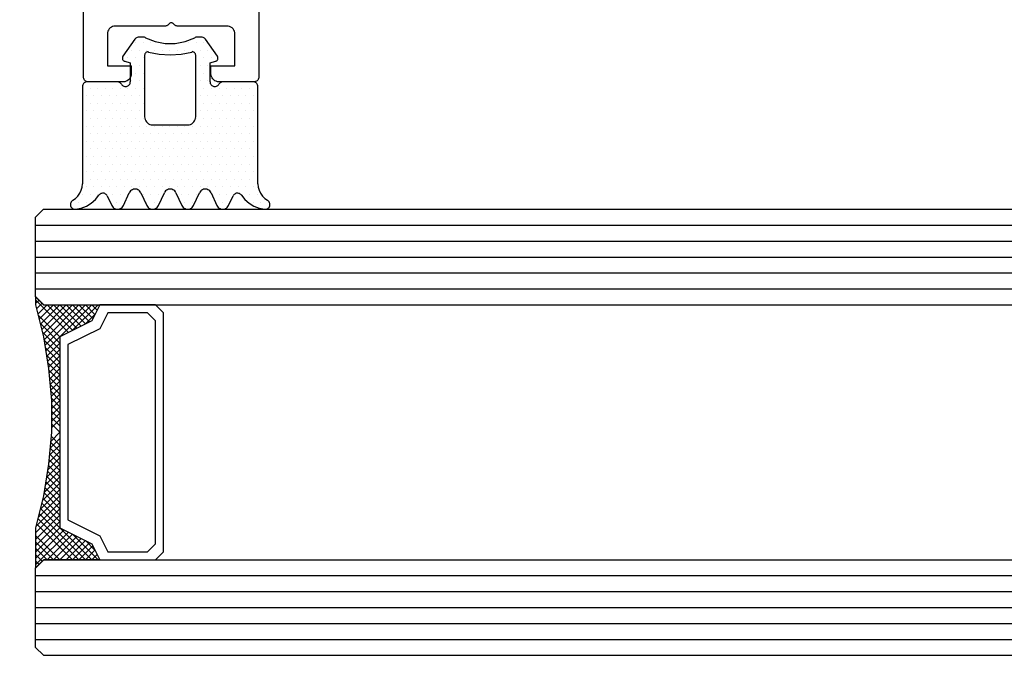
# Model space of a CAD drawing. Extents: x 4615668 to 9294084, y 5325188 to 10688993.
# Tile 321 of 656: x 4636896.81 to 4636902.99, y 5331429.32 to 5331433.31. Entities that reach past the tile are written whole.
import ezdxf

# ---------------------------------------------------------------- set-up
doc = ezdxf.new("R2010")
doc.units = 0
doc.header["$MEASUREMENT"] = 0
doc.layers.add('A_wymiary', color=152, linetype='Continuous', lineweight=5)
for name, color, linetype in [('CrossSectionsGlass', 7, 'Continuous'), ('CrossSectionsGums', 7, 'Continuous'), ('CrossSectionsProfils', 7, 'Continuous')]:
    doc.layers.add(name, color=color, linetype=linetype)
doc.styles.add('wewn', font='arial.ttf', dxfattribs={"height": 12})
doc.dimstyles.new('Kopia 1do100 wew', dxfattribs={"dimscale": 0.5, "dimtxt": 8, "dimasz": 15, "dimexe": 20, "dimexo": 0, "dimgap": 5, "dimtad": 1, "dimdec": 0, "dimzin": 9, "dimtxsty": 'wewn', "dimblk": 'ARCHTICK', "dimcen": 3, "dimdle": 20, "dimclrd": 256, "dimclre": 256, "dimclrt": 256, "dimadec": 0, "dimazin": 2, "dimtfac": 1, "dimtdec": 0, "dimtix": 1, "dimtmove": 2, "dimatfit": 3, "dimldrblk": 'NONE', "dimfxl": 0, "dimtvp": 1, "dimtolj": 1, "dimtzin": 0, "dimlwd": 5, "dimlwe": 5, "dimarcsym": 0})

# ---------------------------------------------------------------- blocks, each defined once
blk = doc.blocks.new('K43_3143_X', base_point=(2682.72389, 1331.46888))
at = {"layer": 'CrossSectionsProfils', "flags": 128}
for points in [[(2692.10691, 1319.14749), (2692.04528, 1319.08586), (2691.97389, 1319.03587), (2691.8949, 1318.99904), (2691.81071, 1318.97648), (2691.72389, 1318.96888), (2684.72389, 1318.96888), (2684.63706, 1318.97648), (2684.55288, 1318.99904), (2684.47389, 1319.03587), (2684.40249, 1319.08586), (2684.34086, 1319.14749), (2684.29087, 1319.21888), (2684.25404, 1319.29787), (2684.23148, 1319.38206), (2684.22389, 1319.46888), (2684.22389, 1327.96888), (2684.23148, 1328.05571), (2684.25404, 1328.13989), (2684.29087, 1328.21888), (2684.34086, 1328.29028), (2684.40249, 1328.3519), (2684.47389, 1328.40189), (2684.55288, 1328.43873), (2684.63706, 1328.46129), (2684.72389, 1328.46888), (2686.42389, 1328.46888), (2686.45862, 1328.47192), (2686.49229, 1328.48094), (2686.52389, 1328.49568), (2686.55244, 1328.51567), (2686.57709, 1328.54032), (2686.59709, 1328.56888), (2686.61182, 1328.60048), (2686.62085, 1328.63415), (2686.62389, 1328.66888), (2686.62389, 1333.66888), (2686.61933, 1333.72098), (2686.60579, 1333.77149), (2686.58369, 1333.81888), (2686.5537, 1333.86172), (2686.51672, 1333.8987), (2686.47389, 1333.92869), (2686.42649, 1333.95079), (2686.37598, 1333.96432), (2686.32389, 1333.96888), (2685.97399, 1333.96888), (2685.88716, 1333.96129), (2685.80298, 1333.93873), (2685.72399, 1333.90189), (2685.6526, 1333.8519), (2685.59097, 1333.79028), (2685.54098, 1333.71888), (2685.50414, 1333.63989), (2685.18712, 1332.76888), (2685.62389, 1332.76888), (2685.62389, 1329.96888), (2684.22389, 1329.96888), (2684.22389, 1331.16888), (2684.21933, 1331.22098), (2684.20579, 1331.27149), (2684.18369, 1331.31888), (2684.1537, 1331.36172), (2684.11672, 1331.3987), (2684.07389, 1331.42869), (2684.02649, 1331.45079), (2683.97598, 1331.46432), (2683.92389, 1331.46888), (2683.02389, 1331.46888), (2682.97179, 1331.46432), (2682.92128, 1331.45079), (2682.87389, 1331.42869), (2682.83105, 1331.3987), (2682.79407, 1331.36172), (2682.76408, 1331.31888), (2682.74198, 1331.27149), (2682.72844, 1331.22098), (2682.72389, 1331.16888), (2682.72389, 1306.76888), (2682.72844, 1306.71679), (2682.74198, 1306.66628), (2682.76408, 1306.61888), (2682.79407, 1306.57605), (2682.83105, 1306.53907), (2682.87389, 1306.50907), (2682.92128, 1306.48697), (2682.97179, 1306.47344), (2683.02389, 1306.46888), (2685.22389, 1306.46888), (2685.31071, 1306.47648), (2685.3949, 1306.49904), (2685.47389, 1306.53587), (2685.54528, 1306.58586), (2685.60691, 1306.64749), (2685.6569, 1306.71888), (2685.69373, 1306.79787), (2685.71629, 1306.88206), (2685.72389, 1306.96888), (2685.72389, 1307.46888), (2684.22389, 1307.46888), (2684.22389, 1309.46888), (2684.23148, 1309.55571), (2684.25404, 1309.63989), (2684.29087, 1309.71888), (2684.34086, 1309.79028), (2684.40249, 1309.8519), (2684.47389, 1309.90189), (2684.55288, 1309.93873), (2684.63706, 1309.96129), (2684.72389, 1309.96888), (2687.84683, 1309.96888), (2687.88585, 1309.97273), (2687.92337, 1309.98411), (2687.95795, 1310.00259), (2687.98825, 1310.02746), (2688.0711, 1310.1103), (2688.0978, 1310.13271), (2688.12799, 1310.15014), (2688.16075, 1310.16207), (2688.19509, 1310.16812), (2688.22995, 1310.16812), (2688.26428, 1310.16207), (2688.29704, 1310.15014), (2688.32723, 1310.13271), (2688.35394, 1310.1103), (2688.43678, 1310.02746), (2688.46709, 1310.00259), (2688.50167, 1309.98411), (2688.53918, 1309.97273), (2688.5782, 1309.96888), (2691.72389, 1309.96888), (2691.81071, 1309.96129), (2691.8949, 1309.93873), (2691.97389, 1309.90189), (2692.04528, 1309.8519), (2692.10691, 1309.79028), (2692.1569, 1309.71888), (2692.19373, 1309.63989), (2692.21629, 1309.55571), (2692.22389, 1309.46888), (2692.22389, 1307.46888), (2690.72389, 1307.46888), (2690.72389, 1306.96888), (2690.73148, 1306.88206), (2690.75404, 1306.79787), (2690.79087, 1306.71888), (2690.84086, 1306.64749), (2690.90249, 1306.58586), (2690.97389, 1306.53587), (2691.05288, 1306.49904), (2691.13706, 1306.47648), (2691.22389, 1306.46888), (2693.42389, 1306.46888), (2693.47598, 1306.47344), (2693.52649, 1306.48697), (2693.57389, 1306.50907), (2693.61672, 1306.53907), (2693.6537, 1306.57605), (2693.68369, 1306.61888), (2693.70579, 1306.66628), (2693.71933, 1306.71679), (2693.72389, 1306.76888), (2693.72389, 1331.16888), (2693.71933, 1331.22098), (2693.70579, 1331.27149), (2693.68369, 1331.31888), (2693.6537, 1331.36172), (2693.61672, 1331.3987), (2693.57389, 1331.42869), (2693.52649, 1331.45079), (2693.47598, 1331.46432), (2693.42389, 1331.46888), (2692.52389, 1331.46888), (2692.47179, 1331.46432), (2692.42128, 1331.45079), (2692.37389, 1331.42869), (2692.33105, 1331.3987), (2692.29407, 1331.36172), (2692.26408, 1331.31888), (2692.24198, 1331.27149), (2692.22844, 1331.22098), (2692.22389, 1331.16888), (2692.22389, 1329.96888), (2690.82389, 1329.96888), (2690.82389, 1332.76888), (2691.26065, 1332.76888), (2690.94363, 1333.63989), (2690.9068, 1333.71888), (2690.85681, 1333.79028), (2690.79518, 1333.8519), (2690.72378, 1333.90189), (2690.64479, 1333.93873), (2690.56061, 1333.96129), (2690.47378, 1333.96888), (2690.12389, 1333.96888), (2690.07179, 1333.96432), (2690.02128, 1333.95079), (2689.97389, 1333.92869), (2689.93105, 1333.8987), (2689.89407, 1333.86172), (2689.86408, 1333.81888), (2689.84198, 1333.77149), (2689.82844, 1333.72098), (2689.82389, 1333.66888), (2689.82389, 1328.66888), (2689.82692, 1328.63415), (2689.83595, 1328.60048), (2689.85068, 1328.56888), (2689.87068, 1328.54032), (2689.89533, 1328.51567), (2689.92389, 1328.49568), (2689.95548, 1328.48094), (2689.98916, 1328.47192), (2690.02389, 1328.46888), (2691.72389, 1328.46888), (2691.81071, 1328.46129), (2691.8949, 1328.43873), (2691.97389, 1328.40189), (2692.04528, 1328.3519), (2692.10691, 1328.29028), (2692.1569, 1328.21888), (2692.19373, 1328.13989), (2692.21629, 1328.05571), (2692.22389, 1327.96888), (2692.22389, 1319.46888), (2692.21629, 1319.38206), (2692.19373, 1319.29787), (2692.1569, 1319.21888), (2692.10691, 1319.14749)], [(2684.23148, 1311.88201), (2684.25404, 1311.79782), (2684.29087, 1311.71883), (2684.34086, 1311.64744), (2684.40249, 1311.58581), (2684.47389, 1311.53582), (2684.55288, 1311.49899), (2684.63706, 1311.47643), (2684.72389, 1311.46883), (2691.72389, 1311.46883), (2691.81071, 1311.47643), (2691.8949, 1311.49899), (2691.97389, 1311.53582), (2692.04528, 1311.58581), (2692.10691, 1311.64744), (2692.1569, 1311.71883), (2692.19373, 1311.79782), (2692.21629, 1311.88201), (2692.22389, 1311.96883), (2692.22389, 1316.96883), (2692.21629, 1317.05566), (2692.19373, 1317.13984), (2692.1569, 1317.21883), (2692.10691, 1317.29023), (2692.04528, 1317.35186), (2691.97389, 1317.40185), (2691.8949, 1317.43868), (2691.81071, 1317.46124), (2691.72389, 1317.46883), (2684.72389, 1317.46883), (2684.63706, 1317.46124), (2684.55288, 1317.43868), (2684.47389, 1317.40185), (2684.40249, 1317.35186), (2684.34086, 1317.29023), (2684.29087, 1317.21883), (2684.25404, 1317.13984), (2684.23148, 1317.05566), (2684.22389, 1316.96883), (2684.22389, 1311.96883), (2684.23148, 1311.88201)]]:
    blk.add_lwpolyline(points, dxfattribs=at)
blk = doc.blocks.new('Hatch84419', base_point=(5906.918, 668.989))
at = {"layer": 'CrossSectionsGums', "color": 8}
for p, q in [((6276.314, 681.534), (6276.314, 681.534)), ((6276.79, 681.534), (6276.79, 681.534)), ((6277.267, 681.534), (6277.267, 681.534)), ((6279.171, 681.534), (6279.171, 681.534)), ((6281.077, 681.534), (6281.077, 681.534)), ((6281.553, 681.534), (6281.553, 681.534)), ((6283.458, 681.534), (6283.458, 681.534)), ((6283.934, 681.534), (6283.934, 681.534)), ((6285.363, 681.534), (6285.363, 681.534)), ((6285.839, 681.534), (6285.839, 681.534)), ((6287.744, 681.534), (6287.744, 681.534)), ((6288.22, 681.534), (6288.22, 681.534)), ((6277.028, 681.057), (6277.028, 681.057)), ((6277.504, 681.057), (6277.504, 681.057)), ((6277.98, 681.057), (6277.98, 681.057)), ((6278.933, 681.057), (6278.933, 681.057)), ((6279.41, 681.057), (6279.41, 681.057)), ((6280.838, 681.057), (6280.838, 681.057)), ((6281.314, 681.057), (6281.314, 681.057)), ((6281.791, 681.057), (6281.791, 681.057)), ((6283.219, 681.057), (6283.219, 681.057)), ((6283.696, 681.057), (6283.696, 681.057)), ((6284.172, 681.057), (6284.172, 681.057)), ((6285.125, 681.057), (6285.125, 681.057)), ((6285.601, 681.057), (6285.601, 681.057)), ((6286.077, 681.057), (6286.077, 681.057)), ((6287.029, 681.057), (6287.029, 681.057)), ((6287.506, 681.057), (6287.506, 681.057)), ((6287.982, 681.057), (6287.982, 681.057)), ((6277.028, 680.105), (6277.028, 680.105)), ((6277.266, 680.581), (6277.266, 680.581)), ((6277.504, 680.105), (6277.504, 680.105)), ((6277.742, 680.581), (6277.742, 680.581)), ((6277.981, 680.105), (6277.981, 680.105)), ((6278.219, 680.581), (6278.219, 680.581)), ((6278.457, 680.105), (6278.457, 680.105)), ((6278.695, 680.581), (6278.695, 680.581)), ((6278.934, 680.105), (6278.934, 680.105)), ((6279.171, 680.581), (6279.171, 680.581)), ((6279.41, 680.105), (6279.41, 680.105)), ((6279.647, 680.581), (6279.647, 680.581)), ((6279.886, 680.105), (6279.886, 680.105)), ((6280.124, 680.581), (6280.124, 680.581)), ((6280.362, 680.105), (6280.362, 680.105)), ((6280.6, 680.581), (6280.6, 680.581)), ((6280.838, 680.105), (6280.838, 680.105)), ((6281.076, 680.581), (6281.076, 680.581)), ((6281.314, 680.105), (6281.314, 680.105)), ((6281.552, 680.581), (6281.552, 680.581)), ((6281.791, 680.105), (6281.791, 680.105)), ((6282.029, 680.581), (6282.029, 680.581)), ((6282.267, 680.105), (6282.267, 680.105)), ((6282.505, 680.581), (6282.505, 680.581)), ((6282.743, 680.105), (6282.743, 680.105)), ((6282.981, 680.581), (6282.981, 680.581)), ((6283.22, 680.105), (6283.22, 680.105)), ((6283.458, 680.581), (6283.458, 680.581)), ((6283.696, 680.105), (6283.696, 680.105)), ((6283.934, 680.581), (6283.934, 680.581)), ((6284.172, 680.105), (6284.172, 680.105)), ((6284.41, 680.581), (6284.41, 680.581)), ((6284.648, 680.105), (6284.648, 680.105)), ((6284.886, 680.581), (6284.886, 680.581)), ((6285.125, 680.105), (6285.125, 680.105)), ((6285.362, 680.581), (6285.362, 680.581)), ((6285.601, 680.105), (6285.601, 680.105)), ((6285.839, 680.581), (6285.839, 680.581)), ((6286.077, 680.105), (6286.077, 680.105)), ((6286.315, 680.581), (6286.315, 680.581)), ((6286.553, 680.105), (6286.553, 680.105)), ((6286.791, 680.581), (6286.791, 680.581)), ((6287.03, 680.105), (6287.03, 680.105)), ((6287.268, 680.581), (6287.268, 680.581)), ((6287.506, 680.105), (6287.506, 680.105)), ((6287.744, 680.581), (6287.744, 680.581)), ((6277.266, 679.628), (6277.266, 679.628)), ((6277.743, 679.628), (6277.743, 679.628)), ((6278.219, 679.628), (6278.219, 679.628)), ((6278.695, 679.628), (6278.695, 679.628)), ((6279.171, 679.628), (6279.171, 679.628)), ((6279.647, 679.628), (6279.647, 679.628)), ((6280.124, 679.628), (6280.124, 679.628)), ((6280.6, 679.628), (6280.6, 679.628)), ((6281.076, 679.628), (6281.076, 679.628)), ((6281.553, 679.628), (6281.553, 679.628)), ((6282.029, 679.628), (6282.029, 679.628)), ((6282.505, 679.628), (6282.505, 679.628)), ((6282.981, 679.628), (6282.981, 679.628)), ((6283.458, 679.628), (6283.458, 679.628)), ((6283.934, 679.628), (6283.934, 679.628)), ((6284.41, 679.628), (6284.41, 679.628)), ((6284.886, 679.628), (6284.886, 679.628)), ((6285.363, 679.628), (6285.363, 679.628)), ((6285.839, 679.628), (6285.839, 679.628)), ((6286.315, 679.628), (6286.315, 679.628)), ((6286.792, 679.628), (6286.792, 679.628)), ((6287.268, 679.628), (6287.268, 679.628)), ((6287.744, 679.628), (6287.744, 679.628)), ((6277.028, 679.152), (6277.028, 679.152)), ((6277.504, 679.152), (6277.504, 679.152)), ((6277.98, 679.152), (6277.98, 679.152)), ((6278.457, 679.152), (6278.457, 679.152)), ((6278.933, 679.152), (6278.933, 679.152)), ((6279.409, 679.152), (6279.409, 679.152)), ((6279.886, 679.152), (6279.886, 679.152)), ((6280.362, 679.152), (6280.362, 679.152)), ((6280.838, 679.152), (6280.838, 679.152)), ((6281.314, 679.152), (6281.314, 679.152)), ((6281.791, 679.152), (6281.791, 679.152)), ((6282.267, 679.152), (6282.267, 679.152)), ((6282.743, 679.152), (6282.743, 679.152)), ((6283.219, 679.152), (6283.219, 679.152)), ((6283.695, 679.152), (6283.695, 679.152)), ((6284.172, 679.152), (6284.172, 679.152)), ((6284.648, 679.152), (6284.648, 679.152)), ((6285.125, 679.152), (6285.125, 679.152)), ((6285.601, 679.152), (6285.601, 679.152)), ((6286.077, 679.152), (6286.077, 679.152)), ((6286.553, 679.152), (6286.553, 679.152)), ((6287.029, 679.152), (6287.029, 679.152)), ((6287.505, 679.152), (6287.505, 679.152)), ((6277.028, 678.2), (6277.028, 678.2)), ((6277.267, 678.676), (6277.267, 678.676)), ((6277.504, 678.2), (6277.504, 678.2)), ((6277.743, 678.676), (6277.743, 678.676)), ((6277.981, 678.2), (6277.981, 678.2)), ((6278.219, 678.676), (6278.219, 678.676)), ((6278.457, 678.2), (6278.457, 678.2)), ((6278.695, 678.676), (6278.695, 678.676)), ((6278.933, 678.2), (6278.933, 678.2)), ((6279.171, 678.676), (6279.171, 678.676)), ((6279.41, 678.2), (6279.41, 678.2)), ((6279.648, 678.676), (6279.648, 678.676)), ((6279.886, 678.2), (6279.886, 678.2)), ((6280.124, 678.676), (6280.124, 678.676)), ((6280.362, 678.2), (6280.362, 678.2)), ((6280.6, 678.676), (6280.6, 678.676)), ((6280.838, 678.2), (6280.838, 678.2)), ((6281.077, 678.676), (6281.077, 678.676)), ((6281.314, 678.2), (6281.314, 678.2)), ((6281.553, 678.676), (6281.553, 678.676)), ((6281.791, 678.2), (6281.791, 678.2)), ((6282.029, 678.676), (6282.029, 678.676)), ((6282.267, 678.2), (6282.267, 678.2)), ((6282.505, 678.676), (6282.505, 678.676)), ((6282.743, 678.2), (6282.743, 678.2)), ((6282.981, 678.676), (6282.981, 678.676)), ((6283.219, 678.2), (6283.219, 678.2)), ((6283.458, 678.676), (6283.458, 678.676)), ((6283.696, 678.2), (6283.696, 678.2)), ((6283.934, 678.676), (6283.934, 678.676)), ((6284.172, 678.2), (6284.172, 678.2)), ((6284.41, 678.676), (6284.41, 678.676)), ((6284.648, 678.2), (6284.648, 678.2)), ((6284.887, 678.676), (6284.887, 678.676)), ((6285.125, 678.2), (6285.125, 678.2)), ((6285.363, 678.676), (6285.363, 678.676)), ((6285.601, 678.2), (6285.601, 678.2)), ((6285.839, 678.676), (6285.839, 678.676)), ((6286.077, 678.2), (6286.077, 678.2)), ((6286.315, 678.676), (6286.315, 678.676)), ((6286.553, 678.2), (6286.553, 678.2)), ((6286.792, 678.676), (6286.792, 678.676)), ((6287.029, 678.2), (6287.029, 678.2)), ((6287.268, 678.676), (6287.268, 678.676)), ((6287.506, 678.2), (6287.506, 678.2)), ((6287.744, 678.676), (6287.744, 678.676)), ((6277.266, 677.724), (6277.266, 677.724)), ((6277.743, 677.724), (6277.743, 677.724)), ((6278.219, 677.724), (6278.219, 677.724)), ((6278.695, 677.724), (6278.695, 677.724)), ((6279.171, 677.724), (6279.171, 677.724)), ((6279.647, 677.724), (6279.647, 677.724)), ((6280.124, 677.724), (6280.124, 677.724)), ((6280.6, 677.724), (6280.6, 677.724)), ((6281.076, 677.724), (6281.076, 677.724)), ((6281.552, 677.724), (6281.552, 677.724)), ((6282.029, 677.724), (6282.029, 677.724)), ((6282.505, 677.724), (6282.505, 677.724)), ((6282.981, 677.724), (6282.981, 677.724)), ((6283.458, 677.724), (6283.458, 677.724)), ((6283.934, 677.724), (6283.934, 677.724)), ((6284.41, 677.724), (6284.41, 677.724)), ((6284.886, 677.724), (6284.886, 677.724)), ((6285.362, 677.724), (6285.362, 677.724)), ((6285.839, 677.724), (6285.839, 677.724)), ((6286.315, 677.724), (6286.315, 677.724)), ((6286.791, 677.724), (6286.791, 677.724)), ((6287.268, 677.724), (6287.268, 677.724)), ((6287.744, 677.724), (6287.744, 677.724)), ((6277.028, 677.247), (6277.028, 677.247)), ((6277.505, 677.247), (6277.505, 677.247)), ((6277.981, 677.247), (6277.981, 677.247)), ((6278.457, 677.247), (6278.457, 677.247)), ((6278.934, 677.247), (6278.934, 677.247)), ((6279.41, 677.247), (6279.41, 677.247)), ((6279.886, 677.247), (6279.886, 677.247)), ((6280.362, 677.247), (6280.362, 677.247)), ((6280.838, 677.247), (6280.838, 677.247)), ((6281.314, 677.247), (6281.314, 677.247)), ((6281.791, 677.247), (6281.791, 677.247)), ((6282.267, 677.247), (6282.267, 677.247)), ((6282.743, 677.247), (6282.743, 677.247)), ((6283.22, 677.247), (6283.22, 677.247)), ((6283.696, 677.247), (6283.696, 677.247)), ((6284.172, 677.247), (6284.172, 677.247)), ((6284.648, 677.247), (6284.648, 677.247)), ((6285.125, 677.247), (6285.125, 677.247)), ((6285.601, 677.247), (6285.601, 677.247)), ((6286.077, 677.247), (6286.077, 677.247)), ((6286.553, 677.247), (6286.553, 677.247)), ((6287.03, 677.247), (6287.03, 677.247)), ((6287.506, 677.247), (6287.506, 677.247)), ((6277.267, 676.771), (6277.267, 676.771)), ((6277.743, 676.771), (6277.743, 676.771)), ((6278.219, 676.771), (6278.219, 676.771)), ((6278.695, 676.771), (6278.695, 676.771)), ((6279.171, 676.771), (6279.171, 676.771)), ((6279.647, 676.771), (6279.647, 676.771)), ((6280.124, 676.771), (6280.124, 676.771)), ((6280.6, 676.771), (6280.6, 676.771)), ((6281.076, 676.771), (6281.076, 676.771)), ((6281.553, 676.771), (6281.553, 676.771)), ((6282.029, 676.771), (6282.029, 676.771)), ((6282.505, 676.771), (6282.505, 676.771)), ((6282.981, 676.771), (6282.981, 676.771)), ((6283.458, 676.771), (6283.458, 676.771)), ((6283.934, 676.771), (6283.934, 676.771)), ((6284.41, 676.771), (6284.41, 676.771)), ((6284.886, 676.771), (6284.886, 676.771)), ((6285.363, 676.771), (6285.363, 676.771)), ((6285.839, 676.771), (6285.839, 676.771)), ((6286.315, 676.771), (6286.315, 676.771)), ((6286.792, 676.771), (6286.792, 676.771)), ((6287.268, 676.771), (6287.268, 676.771)), ((6287.744, 676.771), (6287.744, 676.771)), ((6277.028, 676.295), (6277.028, 676.295)), ((6277.267, 675.818), (6277.267, 675.818)), ((6277.504, 676.295), (6277.504, 676.295)), ((6277.743, 675.818), (6277.743, 675.818)), ((6277.98, 676.295), (6277.98, 676.295)), ((6278.219, 675.818), (6278.219, 675.818)), ((6278.457, 676.295), (6278.457, 676.295)), ((6278.695, 675.818), (6278.695, 675.818)), ((6278.933, 676.295), (6278.933, 676.295)), ((6279.171, 675.818), (6279.171, 675.818)), ((6279.409, 676.295), (6279.409, 676.295)), ((6279.648, 675.818), (6279.648, 675.818)), ((6279.886, 676.295), (6279.886, 676.295)), ((6280.124, 675.818), (6280.124, 675.818)), ((6280.362, 676.295), (6280.362, 676.295)), ((6280.6, 675.818), (6280.6, 675.818)), ((6280.838, 676.295), (6280.838, 676.295)), ((6284.172, 676.295), (6284.172, 676.295)), ((6284.41, 675.818), (6284.41, 675.818)), ((6284.648, 676.295), (6284.648, 676.295)), ((6284.887, 675.818), (6284.887, 675.818)), ((6285.125, 676.295), (6285.125, 676.295)), ((6285.363, 675.818), (6285.363, 675.818)), ((6285.601, 676.295), (6285.601, 676.295)), ((6285.839, 675.818), (6285.839, 675.818)), ((6286.077, 676.295), (6286.077, 676.295)), ((6286.315, 675.818), (6286.315, 675.818)), ((6286.553, 676.295), (6286.553, 676.295)), ((6286.792, 675.818), (6286.792, 675.818)), ((6287.029, 676.295), (6287.029, 676.295)), ((6287.268, 675.818), (6287.268, 675.818)), ((6287.505, 676.295), (6287.505, 676.295)), ((6287.744, 675.818), (6287.744, 675.818)), ((6277.028, 675.342), (6277.028, 675.342)), ((6277.504, 675.342), (6277.504, 675.342)), ((6277.981, 675.342), (6277.981, 675.342)), ((6278.457, 675.342), (6278.457, 675.342)), ((6278.933, 675.342), (6278.933, 675.342)), ((6279.41, 675.342), (6279.41, 675.342)), ((6279.886, 675.342), (6279.886, 675.342)), ((6280.362, 675.342), (6280.362, 675.342)), ((6280.838, 675.342), (6280.838, 675.342)), ((6284.172, 675.342), (6284.172, 675.342)), ((6284.648, 675.342), (6284.648, 675.342)), ((6285.125, 675.342), (6285.125, 675.342)), ((6285.601, 675.342), (6285.601, 675.342)), ((6286.077, 675.342), (6286.077, 675.342)), ((6286.553, 675.342), (6286.553, 675.342)), ((6287.029, 675.342), (6287.029, 675.342)), ((6287.506, 675.342), (6287.506, 675.342)), ((6277.266, 674.866), (6277.266, 674.866)), ((6277.743, 674.866), (6277.743, 674.866)), ((6278.219, 674.866), (6278.219, 674.866)), ((6278.695, 674.866), (6278.695, 674.866)), ((6279.171, 674.866), (6279.171, 674.866)), ((6279.647, 674.866), (6279.647, 674.866)), ((6280.124, 674.866), (6280.124, 674.866)), ((6280.6, 674.866), (6280.6, 674.866)), ((6284.41, 674.866), (6284.41, 674.866)), ((6284.886, 674.866), (6284.886, 674.866)), ((6285.362, 674.866), (6285.362, 674.866)), ((6285.839, 674.866), (6285.839, 674.866)), ((6286.315, 674.866), (6286.315, 674.866)), ((6286.791, 674.866), (6286.791, 674.866)), ((6287.268, 674.866), (6287.268, 674.866)), ((6287.744, 674.866), (6287.744, 674.866)), ((6277.028, 674.39), (6277.028, 674.39)), ((6277.505, 674.39), (6277.505, 674.39)), ((6277.981, 674.39), (6277.981, 674.39)), ((6278.457, 674.39), (6278.457, 674.39)), ((6278.934, 674.39), (6278.934, 674.39)), ((6279.41, 674.39), (6279.41, 674.39)), ((6279.886, 674.39), (6279.886, 674.39)), ((6280.124, 673.914), (6280.124, 673.914)), ((6280.362, 674.39), (6280.362, 674.39)), ((6280.6, 673.914), (6280.6, 673.914)), ((6280.838, 674.39), (6280.838, 674.39)), ((6284.172, 674.39), (6284.172, 674.39)), ((6284.41, 673.914), (6284.41, 673.914)), ((6284.648, 674.39), (6284.648, 674.39)), ((6284.886, 673.914), (6284.886, 673.914)), ((6285.125, 674.39), (6285.125, 674.39)), ((6285.601, 674.39), (6285.601, 674.39)), ((6286.077, 674.39), (6286.077, 674.39)), ((6286.553, 674.39), (6286.553, 674.39)), ((6287.03, 674.39), (6287.03, 674.39)), ((6287.506, 674.39), (6287.506, 674.39)), ((6280.362, 673.437), (6280.362, 673.437)), ((6280.838, 673.437), (6280.838, 673.437)), ((6284.172, 673.437), (6284.172, 673.437)), ((6284.648, 673.437), (6284.648, 673.437)), ((6280.124, 672.961), (6280.124, 672.961)), ((6280.6, 672.961), (6280.6, 672.961)), ((6284.41, 672.961), (6284.41, 672.961)), ((6284.887, 672.961), (6284.887, 672.961)), ((6279.886, 672.485), (6279.886, 672.485)), ((6280.124, 672.008), (6280.124, 672.008)), ((6280.362, 672.485), (6280.362, 672.485)), ((6280.6, 672.008), (6280.6, 672.008)), ((6280.838, 672.485), (6280.838, 672.485)), ((6281.076, 672.008), (6281.076, 672.008)), ((6281.553, 672.008), (6281.553, 672.008)), ((6282.029, 672.008), (6282.029, 672.008)), ((6282.505, 672.008), (6282.505, 672.008)), ((6282.981, 672.008), (6282.981, 672.008)), ((6283.458, 672.008), (6283.458, 672.008)), ((6283.934, 672.008), (6283.934, 672.008)), ((6284.172, 672.485), (6284.172, 672.485)), ((6284.41, 672.008), (6284.41, 672.008)), ((6284.648, 672.485), (6284.648, 672.485)), ((6284.886, 672.008), (6284.886, 672.008)), ((6285.125, 672.485), (6285.125, 672.485)), ((6280.362, 671.532), (6280.362, 671.532)), ((6280.838, 671.532), (6280.838, 671.532)), ((6281.315, 671.532), (6281.315, 671.532)), ((6281.791, 671.532), (6281.791, 671.532)), ((6283.22, 671.532), (6283.22, 671.532)), ((6283.696, 671.532), (6283.696, 671.532)), ((6284.172, 671.532), (6284.172, 671.532)), ((6284.648, 671.532), (6284.648, 671.532))]:
    blk.add_line(p, q, dxfattribs=at)
blk = doc.blocks.new('120484', base_point=(6276.918, 673.989))
at = {"layer": 'CrossSectionsGums', "color": 1}
for p, q in [((6276.278, 681.87), (6276.251, 681.827)), ((6276.313, 681.908), (6276.278, 681.87)), ((6276.353, 681.939), (6276.313, 681.908)), ((6276.398, 681.964), (6276.353, 681.939)), ((6276.446, 681.98), (6276.398, 681.964)), ((6276.496, 681.988), (6276.446, 681.98)), ((6276.547, 681.987), (6276.496, 681.988)), ((6276.894, 681.922), (6276.547, 681.987)), ((6277.223, 681.797), (6276.894, 681.922)), ((6278.896, 681.872), (6278.851, 681.818)), ((6278.949, 681.917), (6278.896, 681.872)), ((6279.009, 681.951), (6278.949, 681.917)), ((6279.075, 681.975), (6279.009, 681.951)), ((6279.144, 681.987), (6279.075, 681.975)), ((6279.213, 681.987), (6279.144, 681.987)), ((6279.282, 681.975), (6279.213, 681.987)), ((6279.348, 681.951), (6279.282, 681.975)), ((6279.408, 681.917), (6279.348, 681.951)), ((6279.461, 681.872), (6279.408, 681.917)), ((6279.506, 681.818), (6279.461, 681.872)), ((6281.096, 681.872), (6281.051, 681.818)), ((6281.149, 681.917), (6281.096, 681.872)), ((6281.209, 681.951), (6281.149, 681.917)), ((6281.275, 681.975), (6281.209, 681.951)), ((6281.344, 681.987), (6281.275, 681.975)), ((6281.413, 681.987), (6281.344, 681.987)), ((6281.482, 681.975), (6281.413, 681.987)), ((6281.548, 681.951), (6281.482, 681.975)), ((6281.608, 681.916), (6281.548, 681.951)), ((6281.661, 681.872), (6281.608, 681.916)), ((6281.706, 681.818), (6281.661, 681.872)), ((6283.295, 681.872), (6283.251, 681.818)), ((6283.349, 681.917), (6283.295, 681.872)), ((6283.409, 681.951), (6283.349, 681.917)), ((6283.475, 681.975), (6283.409, 681.951)), ((6283.543, 681.987), (6283.475, 681.975)), ((6283.613, 681.987), (6283.543, 681.987)), ((6283.682, 681.975), (6283.613, 681.987)), ((6283.747, 681.951), (6283.682, 681.975)), ((6283.808, 681.917), (6283.747, 681.951)), ((6283.861, 681.872), (6283.808, 681.917)), ((6283.906, 681.818), (6283.861, 681.872)), ((6285.496, 681.872), (6285.451, 681.818)), ((6285.549, 681.917), (6285.496, 681.872)), ((6285.609, 681.951), (6285.549, 681.917)), ((6285.675, 681.975), (6285.609, 681.951)), ((6285.744, 681.987), (6285.675, 681.975)), ((6285.813, 681.987), (6285.744, 681.987)), ((6285.882, 681.975), (6285.813, 681.987)), ((6285.947, 681.951), (6285.882, 681.975)), ((6286.008, 681.916), (6285.947, 681.951)), ((6286.061, 681.872), (6286.008, 681.916)), ((6286.106, 681.818), (6286.061, 681.872)), ((6288.063, 681.922), (6287.734, 681.797)), ((6288.41, 681.987), (6288.063, 681.922)), ((6288.461, 681.988), (6288.41, 681.987)), ((6288.511, 681.98), (6288.461, 681.988)), ((6288.559, 681.964), (6288.511, 681.98)), ((6288.604, 681.939), (6288.559, 681.964)), ((6288.644, 681.908), (6288.604, 681.939)), ((6288.678, 681.87), (6288.644, 681.908)), ((6288.705, 681.827), (6288.678, 681.87)), ((6276.221, 681.73), (6276.218, 681.679)), ((6276.218, 681.679), (6276.224, 681.628)), ((6276.232, 681.779), (6276.221, 681.73)), ((6276.224, 681.628), (6276.239, 681.579)), ((6276.251, 681.827), (6276.232, 681.779)), ((6276.239, 681.579), (6276.261, 681.533)), ((6276.261, 681.533), (6276.291, 681.492)), ((6276.291, 681.492), (6276.328, 681.457)), ((6276.328, 681.457), (6276.37, 681.428)), ((6276.544, 681.308), (6276.37, 681.428)), ((6276.694, 681.16), (6276.544, 681.308)), ((6277.525, 681.617), (6277.223, 681.797)), ((6277.791, 681.386), (6277.525, 681.617)), ((6278.013, 681.112), (6277.791, 681.386)), ((6278.816, 681.758), (6278.533, 681.152)), ((6278.851, 681.818), (6278.816, 681.758)), ((6279.541, 681.758), (6279.506, 681.818)), ((6279.916, 680.954), (6279.541, 681.758)), ((6281.016, 681.758), (6280.641, 680.954)), ((6281.051, 681.818), (6281.016, 681.758)), ((6281.741, 681.758), (6281.706, 681.818)), ((6282.116, 680.954), (6281.741, 681.758)), ((6283.216, 681.758), (6282.841, 680.954)), ((6283.251, 681.818), (6283.216, 681.758)), ((6283.941, 681.758), (6283.906, 681.818)), ((6284.316, 680.954), (6283.941, 681.758)), ((6285.416, 681.758), (6285.041, 680.954)), ((6285.451, 681.818), (6285.416, 681.758)), ((6286.141, 681.758), (6286.106, 681.818)), ((6286.423, 681.152), (6286.141, 681.758)), ((6287.166, 681.386), (6286.944, 681.112)), ((6287.432, 681.617), (6287.166, 681.386)), ((6287.734, 681.797), (6287.432, 681.617)), ((6288.413, 681.308), (6288.263, 681.16)), ((6288.587, 681.428), (6288.413, 681.308)), ((6288.587, 681.428), (6288.629, 681.457)), ((6288.629, 681.457), (6288.665, 681.492)), ((6288.665, 681.492), (6288.695, 681.533)), ((6288.695, 681.533), (6288.718, 681.579)), ((6288.725, 681.779), (6288.705, 681.827)), ((6288.718, 681.579), (6288.733, 681.628)), ((6288.736, 681.73), (6288.725, 681.779)), ((6288.733, 681.628), (6288.739, 681.679)), ((6288.739, 681.679), (6288.736, 681.73)), ((6276.815, 680.988), (6276.694, 681.16)), ((6276.905, 680.797), (6276.815, 680.988)), ((6276.96, 680.594), (6276.905, 680.797)), ((6278.012, 681.112), (6278.045, 681.071)), ((6278.045, 681.071), (6278.085, 681.036)), ((6278.085, 681.036), (6278.131, 681.009)), ((6278.131, 681.009), (6278.18, 680.99)), ((6278.18, 680.99), (6278.232, 680.98)), ((6278.232, 680.98), (6278.285, 680.98)), ((6278.285, 680.98), (6278.337, 680.988)), ((6278.337, 680.988), (6278.386, 681.006)), ((6278.386, 681.006), (6278.432, 681.032)), ((6278.432, 681.032), (6278.473, 681.066)), ((6278.473, 681.066), (6278.507, 681.106)), ((6278.507, 681.106), (6278.533, 681.152)), ((6279.916, 680.954), (6279.951, 680.893)), ((6279.951, 680.893), (6279.996, 680.84)), ((6279.996, 680.84), (6280.049, 680.795)), ((6280.049, 680.795), (6280.109, 680.76)), ((6280.109, 680.76), (6280.175, 680.737)), ((6280.175, 680.737), (6280.244, 680.724)), ((6280.244, 680.724), (6280.313, 680.724)), ((6280.313, 680.724), (6280.382, 680.737)), ((6280.382, 680.737), (6280.447, 680.76)), ((6280.447, 680.76), (6280.508, 680.795)), ((6280.508, 680.795), (6280.561, 680.84)), ((6280.561, 680.84), (6280.606, 680.894)), ((6280.606, 680.894), (6280.641, 680.954)), ((6282.116, 680.954), (6282.151, 680.894)), ((6282.151, 680.894), (6282.196, 680.84)), ((6282.196, 680.84), (6282.249, 680.795)), ((6282.249, 680.795), (6282.309, 680.76)), ((6282.309, 680.76), (6282.375, 680.737)), ((6282.375, 680.737), (6282.444, 680.724)), ((6282.444, 680.724), (6282.513, 680.724)), ((6282.513, 680.724), (6282.582, 680.737)), ((6282.582, 680.737), (6282.647, 680.76)), ((6282.647, 680.76), (6282.708, 680.795)), ((6282.708, 680.795), (6282.761, 680.84)), ((6282.761, 680.84), (6282.806, 680.893)), ((6282.806, 680.893), (6282.841, 680.954)), ((6284.316, 680.954), (6284.351, 680.893)), ((6284.351, 680.893), (6284.396, 680.84)), ((6284.396, 680.84), (6284.449, 680.795)), ((6284.449, 680.795), (6284.509, 680.76)), ((6284.509, 680.76), (6284.575, 680.737)), ((6284.575, 680.737), (6284.644, 680.724)), ((6284.644, 680.724), (6284.713, 680.724)), ((6284.713, 680.724), (6284.782, 680.737)), ((6284.782, 680.737), (6284.848, 680.76)), ((6284.848, 680.76), (6284.908, 680.795)), ((6284.908, 680.795), (6284.961, 680.84)), ((6284.961, 680.84), (6285.006, 680.893)), ((6285.006, 680.893), (6285.041, 680.954)), ((6286.424, 681.152), (6286.45, 681.106)), ((6286.45, 681.106), (6286.484, 681.066)), ((6286.484, 681.066), (6286.525, 681.032)), ((6286.525, 681.032), (6286.57, 681.006)), ((6286.57, 681.006), (6286.62, 680.988)), ((6286.62, 680.988), (6286.672, 680.98)), ((6286.672, 680.98), (6286.725, 680.98)), ((6286.725, 680.98), (6286.777, 680.99)), ((6286.777, 680.99), (6286.826, 681.009)), ((6286.826, 681.009), (6286.872, 681.036)), ((6286.872, 681.036), (6286.911, 681.07)), ((6286.911, 681.07), (6286.945, 681.111)), ((6288.052, 680.797), (6287.997, 680.594)), ((6288.142, 680.988), (6288.052, 680.797)), ((6288.263, 681.16), (6288.142, 680.988)), ((6276.979, 680.384), (6276.96, 680.594)), ((6276.979, 680.384), (6276.979, 674.289)), ((6287.997, 680.594), (6287.979, 680.384)), ((6287.979, 674.289), (6287.979, 680.384)), ((6280.909, 676.36), (6280.886, 676.276)), ((6280.945, 676.439), (6280.909, 676.36)), ((6280.995, 676.51), (6280.945, 676.439)), ((6281.057, 676.572), (6280.995, 676.51)), ((6281.128, 676.622), (6281.057, 676.572)), ((6281.207, 676.659), (6281.128, 676.622)), ((6281.292, 676.681), (6281.207, 676.659)), ((6281.378, 676.689), (6281.292, 676.681)), ((6283.579, 676.689), (6281.378, 676.689)), ((6283.665, 676.681), (6283.579, 676.689)), ((6283.75, 676.659), (6283.665, 676.681)), ((6283.829, 676.622), (6283.75, 676.659)), ((6283.9, 676.572), (6283.829, 676.622)), ((6283.962, 676.51), (6283.9, 676.572)), ((6284.012, 676.439), (6283.962, 676.51)), ((6284.048, 676.36), (6284.012, 676.439)), ((6284.071, 676.276), (6284.048, 676.36)), ((6280.886, 676.276), (6280.878, 676.189)), ((6280.878, 676.189), (6280.878, 672.314)), ((6284.079, 676.189), (6284.071, 676.276)), ((6284.079, 672.314), (6284.079, 676.189)), ((6276.979, 674.289), (6276.983, 674.237)), ((6276.983, 674.237), (6276.997, 674.186)), ((6276.997, 674.186), (6277.019, 674.139)), ((6277.019, 674.139), (6277.049, 674.096)), ((6277.049, 674.096), (6277.086, 674.059)), ((6277.086, 674.059), (6277.128, 674.029)), ((6277.128, 674.029), (6277.176, 674.007)), ((6277.176, 674.007), (6277.226, 673.993)), ((6277.226, 673.993), (6277.278, 673.989)), ((6277.278, 673.989), (6279.159, 673.989)), ((6279.159, 673.989), (6279.211, 673.993)), ((6279.211, 673.993), (6279.261, 674.007)), ((6279.261, 674.007), (6279.309, 674.029)), ((6279.309, 674.029), (6279.352, 674.059)), ((6279.352, 674.059), (6279.389, 674.096)), ((6279.389, 674.096), (6279.419, 674.139)), ((6279.449, 674.182), (6279.419, 674.139)), ((6279.486, 674.219), (6279.449, 674.182)), ((6279.528, 674.249), (6279.486, 674.219)), ((6279.576, 674.271), (6279.528, 674.249)), ((6279.626, 674.284), (6279.576, 674.271)), ((6279.678, 674.289), (6279.626, 674.284)), ((6279.731, 674.284), (6279.678, 674.289)), ((6279.781, 674.271), (6279.731, 674.284)), ((6279.828, 674.249), (6279.781, 674.271)), ((6279.871, 674.219), (6279.828, 674.249)), ((6279.908, 674.182), (6279.871, 674.219)), ((6279.938, 674.139), (6279.908, 674.182)), ((6279.96, 674.092), (6279.938, 674.139)), ((6279.974, 674.041), (6279.96, 674.092)), ((6279.979, 673.989), (6279.974, 674.041)), ((6279.979, 673.989), (6279.979, 672.789)), ((6284.983, 674.041), (6284.979, 673.989)), ((6284.979, 672.789), (6284.979, 673.989)), ((6284.997, 674.091), (6284.983, 674.041)), ((6285.019, 674.139), (6284.997, 674.091)), ((6285.049, 674.182), (6285.019, 674.139)), ((6285.086, 674.219), (6285.049, 674.182)), ((6285.129, 674.249), (6285.086, 674.219)), ((6285.176, 674.271), (6285.129, 674.249)), ((6285.226, 674.284), (6285.176, 674.271)), ((6285.278, 674.289), (6285.226, 674.284)), ((6285.331, 674.284), (6285.278, 674.289)), ((6285.381, 674.271), (6285.331, 674.284)), ((6285.429, 674.249), (6285.381, 674.271)), ((6285.471, 674.219), (6285.429, 674.249)), ((6285.508, 674.182), (6285.471, 674.219)), ((6285.538, 674.139), (6285.508, 674.182)), ((6285.538, 674.139), (6285.568, 674.096)), ((6285.568, 674.096), (6285.605, 674.059)), ((6285.605, 674.059), (6285.648, 674.029)), ((6285.648, 674.029), (6285.695, 674.007)), ((6285.695, 674.007), (6285.746, 673.993)), ((6285.746, 673.993), (6285.798, 673.989)), ((6285.798, 673.989), (6287.678, 673.989)), ((6287.678, 673.989), (6287.73, 673.993)), ((6287.73, 673.993), (6287.781, 674.007)), ((6287.781, 674.007), (6287.828, 674.029)), ((6287.828, 674.029), (6287.871, 674.059)), ((6287.871, 674.059), (6287.908, 674.096)), ((6287.908, 674.096), (6287.938, 674.139)), ((6287.938, 674.139), (6287.96, 674.186)), ((6287.96, 674.186), (6287.974, 674.237)), ((6287.974, 674.237), (6287.979, 674.289)), ((6279.515, 672.616), (6279.497, 672.586)), ((6279.537, 672.643), (6279.515, 672.616)), ((6279.564, 672.665), (6279.537, 672.643)), ((6279.594, 672.683), (6279.564, 672.665)), ((6279.626, 672.695), (6279.594, 672.683)), ((6279.979, 672.789), (6279.626, 672.695)), ((6285.33, 672.695), (6284.979, 672.789)), ((6285.363, 672.683), (6285.33, 672.695)), ((6285.393, 672.665), (6285.363, 672.683)), ((6285.42, 672.643), (6285.393, 672.665)), ((6285.442, 672.616), (6285.42, 672.643)), ((6285.46, 672.586), (6285.442, 672.616)), ((6279.485, 672.553), (6279.479, 672.519)), ((6279.479, 672.519), (6279.479, 672.484)), ((6279.479, 672.484), (6279.485, 672.45)), ((6279.497, 672.586), (6279.485, 672.553)), ((6279.485, 672.45), (6279.497, 672.417)), ((6279.497, 672.417), (6279.515, 672.387)), ((6279.515, 672.387), (6280.264, 671.317)), ((6280.878, 672.314), (6280.882, 672.278)), ((6280.882, 672.278), (6280.892, 672.243)), ((6280.892, 672.243), (6280.908, 672.21)), ((6280.908, 672.21), (6280.929, 672.181)), ((6280.929, 672.181), (6280.956, 672.156)), ((6280.956, 672.156), (6280.987, 672.137)), ((6280.987, 672.137), (6281.02, 672.123)), ((6281.02, 672.123), (6281.056, 672.116)), ((6281.056, 672.116), (6281.092, 672.115)), ((6281.092, 672.115), (6281.128, 672.121)), ((6281.798, 672.249), (6281.128, 672.121)), ((6282.479, 672.292), (6281.798, 672.249)), ((6283.159, 672.249), (6282.479, 672.292)), ((6283.829, 672.121), (6283.159, 672.249)), ((6283.829, 672.121), (6283.865, 672.115)), ((6283.865, 672.115), (6283.901, 672.116)), ((6283.901, 672.116), (6283.937, 672.123)), ((6283.937, 672.123), (6283.97, 672.137)), ((6283.97, 672.137), (6284.001, 672.156)), ((6284.001, 672.156), (6284.028, 672.181)), ((6284.028, 672.181), (6284.049, 672.21)), ((6284.049, 672.21), (6284.065, 672.243)), ((6284.065, 672.243), (6284.075, 672.278)), ((6284.075, 672.278), (6284.079, 672.314)), ((6284.693, 671.317), (6285.442, 672.387)), ((6285.442, 672.387), (6285.46, 672.417)), ((6285.472, 672.553), (6285.46, 672.586)), ((6285.46, 672.417), (6285.472, 672.45)), ((6285.478, 672.519), (6285.472, 672.553)), ((6285.472, 672.45), (6285.478, 672.484)), ((6285.478, 672.484), (6285.478, 672.519)), ((6281.534, 671.455), (6280.941, 671.221)), ((6282.16, 671.574), (6281.534, 671.455)), ((6282.797, 671.574), (6282.16, 671.574)), ((6283.423, 671.455), (6282.797, 671.574)), ((6284.016, 671.221), (6283.423, 671.455)), ((6280.264, 671.317), (6280.294, 671.28)), ((6280.294, 671.28), (6280.33, 671.248)), ((6280.33, 671.248), (6280.371, 671.223)), ((6280.371, 671.223), (6280.415, 671.204)), ((6280.415, 671.204), (6280.462, 671.193)), ((6280.462, 671.193), (6280.51, 671.189)), ((6280.51, 671.189), (6280.805, 671.189)), ((6280.805, 671.189), (6280.84, 671.191)), ((6280.84, 671.191), (6280.875, 671.197)), ((6280.875, 671.197), (6280.909, 671.207)), ((6280.909, 671.207), (6280.941, 671.221)), ((6284.016, 671.221), (6284.048, 671.207)), ((6284.048, 671.207), (6284.082, 671.197)), ((6284.082, 671.197), (6284.117, 671.191)), ((6284.117, 671.191), (6284.152, 671.189)), ((6284.152, 671.189), (6284.447, 671.189)), ((6284.447, 671.189), (6284.495, 671.193)), ((6284.495, 671.193), (6284.542, 671.204)), ((6284.542, 671.204), (6284.586, 671.223)), ((6284.586, 671.223), (6284.627, 671.248)), ((6284.627, 671.248), (6284.663, 671.28)), ((6284.663, 671.28), (6284.693, 671.317))]:
    blk.add_line(p, q, dxfattribs=at)
at = {"layer": 'CrossSectionsGums'}
blk.add_blockref('Hatch84419', (5906.918, 668.989), dxfattribs=at)
blk = doc.blocks.new('_ArchTick')
at = {"color": 0, "linetype": 'ByBlock', "const_width": 0.15}
blk.add_lwpolyline([(-0.5, -0.5), (0.5, 0.5)], dxfattribs=at)
blk = doc.blocks.new('*D5547')
at = {"layer": 'A_wymiary', "lineweight": 5, "ltscale": 40}
for p, q in [((4636911.6862, 5331417.0246), (4636911.6862, 5331454.0248)), ((4636897.0764, 5331444.0248), (4636921.6862, 5331444.0248)), ((4636897.7322, 5331427.0246), (4636921.6862, 5331427.0246))]:
    blk.add_line(p, q, dxfattribs=at)
at = {"layer": 'Defpoints', "color": 0}
for p in [(4636897.0764, 5331444.0248), (4636911.6862, 5331444.0248), (4636897.7322, 5331427.0246)]:
    blk.add_point(p, dxfattribs=at)
at = {"layer": 'A_wymiary', "linetype": 'ByBlock', "lineweight": 5, "xscale": 7.5, "yscale": 7.5, "zscale": 7.5}
for p, rotation in [((4636911.6862, 5331444.0248), 90), ((4636911.6862, 5331427.0246), 270)]:
    blk.add_blockref('_ArchTick', p, dxfattribs=dict(at, rotation=rotation))
at = {"layer": 'A_wymiary', "ltscale": 40, "insert": (4636924.0612, 5331424.6596), "char_height": 12, "attachment_point": 5, "rotation": 90, "style": 'wewn'}
blk.add_mtext('\\A1;17', dxfattribs=at)
blk = doc.blocks.new('_None')
blk = doc.blocks.new('*D5549')
at = {"layer": 'A_wymiary', "lineweight": 5, "ltscale": 40}
for p, q in [((4636893.316, 5331425.803), (4636893.316, 5331378.303)), ((4636949.3147, 5331425.803), (4636949.3147, 5331378.303)), ((4636883.316, 5331388.303), (4636959.3147, 5331388.303))]:
    blk.add_line(p, q, dxfattribs=at)
at = {"layer": 'Defpoints', "color": 0}
for p in [(4636893.316, 5331440.6968), (4636949.3147, 5331440.6968), (4636949.3147, 5331388.303)]:
    blk.add_point(p, dxfattribs=at)
at = {"layer": 'A_wymiary', "linetype": 'ByBlock', "lineweight": 5, "xscale": 7.5, "yscale": 7.5, "zscale": 7.5, "rotation": 180}
blk.add_blockref('_ArchTick', (4636893.316, 5331388.303), dxfattribs=at)
at = {"layer": 'A_wymiary', "linetype": 'ByBlock', "lineweight": 5, "xscale": 7.5, "yscale": 7.5, "zscale": 7.5}
blk.add_blockref('_ArchTick', (4636949.3147, 5331388.303), dxfattribs=at)
at = {"layer": 'A_wymiary', "ltscale": 40, "insert": (4636921.3154, 5331396.9299), "char_height": 12, "attachment_point": 5, "style": 'wewn'}
blk.add_mtext('\\A1;56', dxfattribs=at)

msp = doc.modelspace()

# ---------------------------------------------------------------- linework, layer by layer
at = {"layer": 'CrossSectionsGlass'}
for p, q in [((4636896.9646, 5331432.1247), (4636896.9146, 5331432.0747)), ((4636896.9646, 5331432.1247), (4636945.6646, 5331432.1247)), ((4636896.9146, 5331431.5747), (4636896.9146, 5331432.0747)), ((4636896.9146, 5331432.0247), (4636945.7146, 5331432.0247)), ((4636896.9146, 5331431.9247), (4636945.7146, 5331431.9247)), ((4636896.9146, 5331431.8247), (4636945.7146, 5331431.8247)), ((4636896.9146, 5331431.7247), (4636945.7146, 5331431.7247)), ((4636896.9146, 5331431.6247), (4636945.7146, 5331431.6247)), ((4636896.9646, 5331431.5247), (4636896.9146, 5331431.5747)), ((4636896.9146, 5331431.5327), (4636896.9366, 5331431.5547)), ((4636896.9166, 5331431.5547), (4636897.12, 5331431.3513)), ((4636896.9226, 5331431.5007), (4636896.9566, 5331431.5347)), ((4636896.9646, 5331431.5247), (4636945.6646, 5331431.5247)), ((4636896.9333, 5331431.458), (4636897.0666, 5331431.3247)), ((4636897.0166, 5331430.8147), (4636897.0666, 5331430.7647)), ((4636897.0166, 5331430.7347), (4636897.0176, 5331430.7338)), ((4636897.0066, 5331430.6247), (4636897.0666, 5331430.6847)), ((4636896.9466, 5331430.2447), (4636897.2666, 5331429.9247)), ((4636896.9226, 5331430.1487), (4636897.1466, 5331429.9247)), ((4636896.9306, 5331430.1807), (4636897.1866, 5331429.9247)), ((4636896.9166, 5331429.9747), (4636897.0666, 5331430.1247)), ((4636896.9166, 5331429.9347), (4636897.0933, 5331430.1113)), ((4636896.9166, 5331429.8947), (4636897.12, 5331430.098)), ((4636896.9166, 5331430.0747), (4636897.0666, 5331429.9247)), ((4636896.9166, 5331430.0347), (4636897.0266, 5331429.9247)), ((4636897.0266, 5331429.9247), (4636897.1733, 5331430.0713)), ((4636897.0666, 5331429.9247), (4636897.2, 5331430.058)), ((4636897.1466, 5331429.9247), (4636897.2533, 5331430.0313)), ((4636896.9166, 5331429.9947), (4636896.9866, 5331429.9247)), ((4636897.1866, 5331429.9247), (4636897.2733, 5331430.0113)), ((4636896.9646, 5331429.9247), (4636896.9146, 5331429.8747)), ((4636896.9166, 5331429.9547), (4636896.9566, 5331429.9147)), ((4636896.9166, 5331429.9147), (4636896.9366, 5331429.8947)), ((4636896.9646, 5331429.9247), (4636945.6646, 5331429.9247)), ((4636897.2666, 5331429.9247), (4636897.3, 5331429.958)), ((4636896.9146, 5331429.3747), (4636896.9146, 5331429.8747)), ((4636896.9146, 5331429.8247), (4636945.7146, 5331429.8247)), ((4636896.9146, 5331429.7247), (4636945.7146, 5331429.7247)), ((4636896.9146, 5331429.6247), (4636945.7146, 5331429.6247)), ((4636896.9146, 5331429.5247), (4636945.7146, 5331429.5247)), ((4636896.9146, 5331429.4247), (4636945.7146, 5331429.4247)), ((4636896.9646, 5331429.3247), (4636896.9146, 5331429.3747)), ((4636896.9646, 5331429.3247), (4636945.6646, 5331429.3247))]:
    msp.add_line(p, q, dxfattribs=at)
at = {"layer": 'CrossSectionsGlass', "flags": 128}
for points in [[(4636897.3166, 5331431.5247), (4636897.2666, 5331431.4247), (4636897.0666, 5331431.3247), (4636897.0666, 5331430.1247), (4636897.2666, 5331430.0247), (4636897.3166, 5331429.9247), (4636896.9666, 5331429.9247), (4636896.9166, 5331429.8747), (4636896.9166, 5331430.1247), (4636896.9666, 5331430.3247), (4636896.9966, 5331430.5247), (4636897.0166, 5331430.7247), (4636897.0166, 5331430.9247), (4636896.9966, 5331431.1247), (4636896.9666, 5331431.3247), (4636896.9166, 5331431.5247), (4636896.9166, 5331431.5747), (4636896.9666, 5331431.5247), (4636897.3166, 5331431.5247)], [(4636896.9306, 5331431.4687), (4636896.9866, 5331431.5247), (4636897.1466, 5331431.3647), (4636897.3066, 5331431.5247), (4636897.3133, 5331431.518)], [(4636896.9386, 5331431.4367), (4636897.0266, 5331431.5247), (4636897.1733, 5331431.378)], [(4636896.9466, 5331431.4047), (4636897.0666, 5331431.5247), (4636897.2, 5331431.3913)], [(4636896.9546, 5331431.3727), (4636897.1066, 5331431.5247), (4636897.2266, 5331431.4047), (4636897.2866, 5331431.4647), (4636897.2266, 5331431.5247), (4636896.9745, 5331431.2725)], [(4636896.9626, 5331431.3407), (4636897.1466, 5331431.5247), (4636897.2533, 5331431.418)], [(4636896.9693, 5331431.3073), (4636897.1866, 5331431.5247), (4636897.2733, 5331431.438)], [(4636896.9797, 5331431.2377), (4636897.2666, 5331431.5247), (4636897.3, 5331431.4913)], [(4636897.6666, 5331429.9247), (4636897.7166, 5331429.9747), (4636897.7166, 5331431.4747), (4636897.6666, 5331431.5247), (4636897.3166, 5331431.5247), (4636897.2666, 5331431.4247), (4636897.0666, 5331431.3247), (4636897.0666, 5331430.1247), (4636897.2666, 5331430.0247), (4636897.3166, 5331429.9247), (4636897.6666, 5331429.9247)], [(4636897.6166, 5331429.9747), (4636897.6666, 5331430.0247), (4636897.6666, 5331431.4247), (4636897.6166, 5331431.4747), (4636897.3666, 5331431.4747), (4636897.3166, 5331431.3747), (4636897.1166, 5331431.2747), (4636897.1166, 5331430.1747), (4636897.3166, 5331430.0747), (4636897.3666, 5331429.9747), (4636897.6166, 5331429.9747)], [(4636896.9849, 5331431.2029), (4636897.0666, 5331431.2847), (4636896.9466, 5331431.4047)], [(4636896.9901, 5331431.1681), (4636897.0666, 5331431.2447), (4636896.96, 5331431.3513)], [(4636896.9953, 5331431.1334), (4636897.0666, 5331431.2047), (4636896.9702, 5331431.3011)], [(4636896.9994, 5331431.0974), (4636897.0666, 5331431.1647), (4636896.9772, 5331431.2541)], [(4636897.003, 5331431.061), (4636897.0666, 5331431.1247), (4636896.9843, 5331431.207)], [(4636897.0066, 5331431.0247), (4636897.0666, 5331431.0847), (4636896.9914, 5331431.16)], [(4636897.0103, 5331430.9883), (4636897.0666, 5331431.0447), (4636896.9978, 5331431.1136)], [(4636897.0139, 5331430.9519), (4636897.0666, 5331431.0047), (4636897.0022, 5331431.0691)], [(4636897.0166, 5331430.9147), (4636897.0666, 5331430.9647), (4636897.0066, 5331431.0247)], [(4636897.0166, 5331430.8747), (4636897.0666, 5331430.9247), (4636897.0111, 5331430.9802)], [(4636897.0166, 5331430.8347), (4636897.0666, 5331430.8847), (4636897.0155, 5331430.9358)], [(4636897.0166, 5331430.7947), (4636897.0666, 5331430.8447), (4636897.0166, 5331430.8947)], [(4636897.0166, 5331430.7547), (4636897.0666, 5331430.8047), (4636897.0166, 5331430.8547)], [(4636897.0111, 5331430.6691), (4636897.0666, 5331430.7247), (4636897.0166, 5331430.7747)], [(4636896.9978, 5331430.5358), (4636897.0666, 5331430.6047), (4636897.0103, 5331430.661)], [(4636897.0022, 5331430.5802), (4636897.0666, 5331430.6447), (4636897.0139, 5331430.6974)], [(4636896.9843, 5331430.4423), (4636897.0666, 5331430.5247), (4636897.003, 5331430.5883)], [(4636896.9914, 5331430.4894), (4636897.0666, 5331430.5647), (4636897.0066, 5331430.6247)], [(4636896.9772, 5331430.3953), (4636897.0666, 5331430.4847), (4636896.9994, 5331430.5519)], [(4636896.96, 5331430.298), (4636897.0666, 5331430.4047), (4636896.9901, 5331430.4812)], [(4636896.9702, 5331430.3482), (4636897.0666, 5331430.4447), (4636896.9953, 5331430.516)], [(4636896.9333, 5331430.1913), (4636897.0666, 5331430.3247), (4636896.9797, 5331430.4116)], [(4636896.9466, 5331430.2447), (4636897.0666, 5331430.3647), (4636896.9849, 5331430.4464)], [(4636896.9166, 5331430.0947), (4636897.0666, 5331430.2447), (4636896.9693, 5331430.3421)], [(4636896.92, 5331430.138), (4636897.0666, 5331430.2847), (4636896.9745, 5331430.3768)], [(4636896.9166, 5331430.0547), (4636897.0666, 5331430.2047), (4636896.9626, 5331430.3087)], [(4636896.9166, 5331430.0147), (4636897.0666, 5331430.1647), (4636896.9546, 5331430.2767)], [(4636897.1066, 5331429.9247), (4636897.2266, 5331430.0447), (4636897.2866, 5331429.9847), (4636897.2266, 5331429.9247), (4636896.9386, 5331430.2127)], [(4636896.9866, 5331429.9247), (4636897.1466, 5331430.0847), (4636897.3066, 5331429.9247), (4636897.3133, 5331429.9313)]]:
    msp.add_lwpolyline(points, dxfattribs=at)

# ---------------------------------------------------------------- block references
at = {"layer": 'CrossSectionsGums', "xscale": 0.1, "yscale": 0.1, "zscale": 0.1, "rotation": 180}
msp.add_blockref('120484', (4636898.3146, 5331432.9246), dxfattribs=at)
at = {"layer": 'CrossSectionsProfils', "xscale": 0.1, "yscale": -0.1, "zscale": 0.1, "rotation": 180}
msp.add_blockref('K43_3143_X', (4636898.3146, 5331435.4246), dxfattribs=at)

# ---------------------------------------------------------------- dimensions: what is measured, and where the dimension line sits
at = {"layer": 'A_wymiary', "ltscale": 40}
dim = msp.add_linear_dim(base=(4636911.6862, 5331444.0248), p1=(4636897.7322, 5331427.0246), p2=(4636897.0764, 5331444.0248), angle=90, dimstyle='Kopia 1do100 wew', override={"dimtxsty": 'wewn', "dimldrblk": 'None'}, dxfattribs=at)
dim.commit()
dim.dimension.update_dxf_attribs({"geometry": '*D5547', "text_midpoint": (4636924.0612, 5331424.6596), "dimtype": 160})
dim = msp.add_linear_dim(base=(4636949.3147, 5331388.303), p1=(4636893.316, 5331440.6968), p2=(4636949.3147, 5331440.6968), dimstyle='Kopia 1do100 wew', dxfattribs=at)
dim.commit()
dim.dimension.update_dxf_attribs({"geometry": '*D5549', "text_midpoint": (4636921.3154, 5331396.9299)})

doc.saveas('drawing.dxf')
